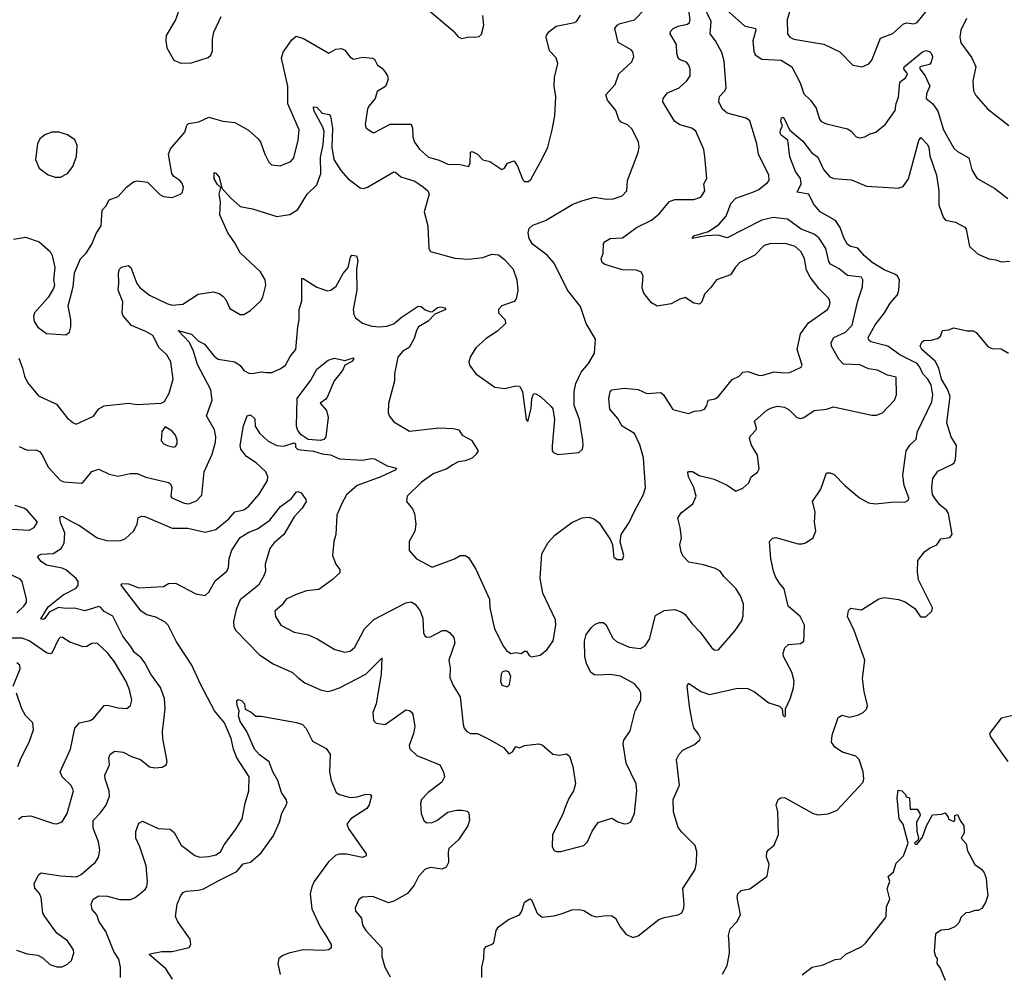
# Model space of a CAD drawing. Extents: x 2133489 to 2292442, y 756223 to 916462.
# Tile 264 of 463: x 2205291 to 2210934, y 876269 to 881736. Entities that reach past the tile are written whole.
import ezdxf

# ---------------------------------------------------------------- set-up
doc = ezdxf.new("R2010")
doc.units = 0

msp = doc.modelspace()

# ---------------------------------------------------------------- linework, layer by layer
at = {"layer": '0CON20XD'}
for points in [[(2205288.8, 879288.8), (2205335, 879269.2), (2205385, 879270), (2205405, 879260), (2205420.7, 879240.7), (2205455, 879170), (2205525, 879093.8), (2205545, 879087.1), (2205645, 879078.8), (2205656, 879085), (2205704.7, 879145.3), (2205745, 879160), (2205805, 879130.5), (2205855, 879119.1), (2205925, 879134.6), (2205965, 879134.6), (2206015, 879113.6), (2206143.7, 879083.7), (2206155.7, 879075), (2206163.1, 879055), (2206158, 879005), (2206163.8, 878995), (2206234.5, 878964.5), (2206261.2, 878961.2), (2206305, 878977.5), (2206335, 879010), (2206349.4, 879145), (2206394.4, 879245), (2206413.6, 879315), (2206415.4, 879345.4), (2206408.2, 879385), (2206361.1, 879465), (2206394.5, 879555), (2206387.1, 879615), (2206310, 879760), (2206286.7, 879836.7), (2206264.7, 879885), (2206200, 879955), (2206275, 879933.4), (2206315, 879895.3), (2206350, 879875), (2206406.6, 879806.6), (2206429.1, 879789.1), (2206525, 879775.6), (2206554, 879754), (2206576.7, 879725), (2206605, 879709.6), (2206625, 879707.1), (2206675, 879717.1), (2206705.7, 879714.3), (2206736.4, 879713.6), (2206785, 879734.3), (2206813.8, 879755), (2206842, 879805), (2206874.4, 879845.6), (2206884.6, 879975), (2206893.9, 880015), (2206893.8, 880075), (2206907.3, 880125), (2206908.3, 880251.7), (2206915, 880253.3), (2206995, 880203.1), (2207055, 880181.2), (2207075, 880186), (2207105, 880208), (2207145, 880280.8), (2207173.8, 880315), (2207186.2, 880375), (2207195, 880386.2), (2207221.7, 880381.7), (2207230, 880355), (2207220.8, 880305), (2207223.3, 880185), (2207202.5, 880075), (2207205.5, 880045.5), (2207216.6, 880026.6), (2207255.4, 879995.4), (2207309.1, 879979.1), (2207355, 879974.6), (2207395, 879978.5), (2207435, 879992.5), (2207478.3, 880028.3), (2207575, 880094.6), (2207591.8, 880091.8), (2207615, 880072.9), (2207645, 880060.6), (2207657.7, 880062.3), (2207685, 880085.6), (2207705, 880090.8), (2207727.5, 880085), (2207732.5, 880075), (2207671.2, 880048.8), (2207632.4, 880007.6), (2207577.1, 879975), (2207564.4, 879955), (2207551.7, 879908.3), (2207523.5, 879856.5), (2207485.6, 879834.4), (2207457.9, 879802.1), (2207438.6, 879705), (2207440, 879665), (2207404.3, 879535), (2207402.9, 879485), (2207408, 879465), (2207435, 879430), (2207525, 879378), (2207695, 879395.6), (2207775, 879392.9), (2207807.5, 879385), (2207826.7, 879355), (2207880, 879325), (2207918.8, 879265), (2207908, 879245), (2207885, 879222.5), (2207845, 879206.9), (2207805, 879200.6), (2207772.9, 879185), (2207735, 879159.2), (2207665, 879134.4), (2207594.6, 879085.4), (2207512, 879005), (2207507.5, 878975), (2207542.1, 878932.1), (2207554.3, 878905), (2207562.2, 878845), (2207556.4, 878803.6), (2207524.2, 878745), (2207523.1, 878693.1), (2207565, 878646), (2207655, 878596.7), (2207783.3, 878645), (2207815.9, 878664.1), (2207844.2, 878664.2), (2207862.9, 878652.9), (2207905, 878586.7), (2207983.8, 878415), (2207986, 878365), (2208011.4, 878245), (2208063, 878143), (2208080.5, 878120.5), (2208105, 878102.5), (2208135, 878108.8), (2208165, 878103.3), (2208185, 878116.2), (2208195, 878116.2), (2208211.7, 878091.7), (2208225, 878083.8), (2208275, 878092.9), (2208314, 878125), (2208349.2, 878175), (2208364.4, 878265), (2208361.5, 878295), (2208289.2, 878449.2), (2208273.3, 878535), (2208284.5, 878675), (2208320.2, 878739.8), (2208358.8, 878781.2), (2208455, 878853.9), (2208515, 878880.8), (2208555, 878884.5), (2208585, 878873.3), (2208611.9, 878851.9), (2208677.5, 878755), (2208689.2, 878725), (2208696.7, 878655), (2208715, 878642), (2208745, 878642.5), (2208753.3, 878665), (2208732.3, 878742.3), (2208738.8, 878785), (2208785, 878853.8), (2208817.3, 878922.7), (2208865.4, 879014.6), (2208876.9, 879055), (2208865.5, 879225), (2208845, 879298.8), (2208815, 879364.2), (2208744.2, 879405), (2208719.5, 879449.5), (2208673.7, 879503.7), (2208666.9, 879565), (2208675, 879602.5), (2208683.8, 879615), (2208755, 879624.5), (2208835, 879615.6), (2208885, 879592.7), (2208965, 879598.6), (2208981.4, 879585), (2209035, 879501.9), (2209125, 879478), (2209157.7, 879492.3), (2209195, 879495.8), (2209215, 879504.2), (2209230, 879525), (2209236.7, 879555), (2209275, 879562.5), (2209295, 879574), (2209375, 879674.3), (2209415, 879693.1), (2209436.2, 879715), (2209465, 879718.9), (2209525, 879697.8), (2209545, 879696.9), (2209615, 879718.1), (2209668.3, 879711.7), (2209705, 879714.2), (2209770, 879745), (2209776.2, 879755), (2209747.5, 879845), (2209765.5, 879935), (2209811.1, 879998.9), (2209920.6, 880075), (2209932.9, 880095), (2209935.6, 880115), (2209928.3, 880138.3), (2209873.6, 880193.6), (2209820.9, 880260.9), (2209801, 880301), (2209788.9, 880365), (2209770.4, 880405), (2209735, 880436), (2209685, 880452), (2209595, 880453.2), (2209557.6, 880442.4), (2209505, 880386.9), (2209418.8, 880345), (2209392.8, 880317.2), (2209365, 880272.9), (2209284, 880245), (2209250.5, 880199.5), (2209216.5, 880163.5), (2209201.3, 880118.7), (2209187.5, 880105), (2209155, 880111.1), (2209105, 880142.9), (2209075, 880134.2), (2209025, 880106.2), (2208945, 880093.3), (2208912.3, 880112.3), (2208868.3, 880168.3), (2208858.3, 880198.3), (2208863.8, 880265), (2208855, 880288.8), (2208825, 880300.6), (2208745, 880301.1), (2208645, 880332.9), (2208629.2, 880345), (2208623.6, 880365), (2208635.6, 880395), (2208637.5, 880452.5), (2208646.7, 880465), (2208675, 880480.8), (2208745, 880485.7), (2208826, 880545), (2208912.5, 880587.5), (2208956.2, 880623.8), (2209015, 880692.9), (2209045, 880704.4), (2209155, 880705.6), (2209195, 880718), (2209217.5, 880755), (2209212.5, 880795), (2209229.2, 880825), (2209218, 880952), (2209212.3, 880992.3), (2209166.8, 881096.8), (2209142.5, 881115), (2209075, 881133.3), (2209044.7, 881154.7), (2208976.5, 881265), (2208978.6, 881285), (2209003.4, 881316.6), (2209070, 881345), (2209115, 881386), (2209134.3, 881415), (2209133.2, 881453.2), (2209125.7, 881475), (2209111.7, 881491.7), (2209075.6, 881505.6), (2209065.6, 881515.6), (2209056.9, 881545), (2209054.6, 881594.6), (2209018.6, 881655), (2209021.4, 881668.6), (2209036.9, 881685), (2209065, 881699.6), (2209118.9, 881711.1), (2209129.4, 881720.6), (2209133.3, 881735), (2209116.1, 881855)], [(2205705, 876890), (2205725, 876907.5), (2205742.9, 876935), (2205750.6, 876975), (2205742.6, 877022.6), (2205712.4, 877102.4), (2205713.3, 877145), (2205753.4, 877186.6), (2205786.7, 877233.3), (2205805.4, 877284.6), (2205804.5, 877315), (2205781.1, 877385), (2205780, 877405), (2205805.6, 877465), (2205802.9, 877505), (2205809.2, 877525), (2205836.8, 877543.2), (2205885, 877538.1), (2205932.1, 877512.1), (2205983.8, 877495), (2206035, 877454), (2206065, 877446.7), (2206108.3, 877451.7), (2206130, 877465), (2206136.4, 877483.6), (2206111.4, 877615), (2206110.6, 877655), (2206125.5, 877785.5), (2206121.1, 877845), (2206098.2, 877908.2), (2206042.5, 877985), (2206008.9, 878048.9), (2205987.3, 878077.3), (2205949.2, 878109.3), (2205926.2, 878145), (2205881.8, 878201.8), (2205825, 878315.8), (2205775, 878343.3), (2205756.8, 878366.8), (2205745, 878372.1), (2205665, 878347.1), (2205605, 878363.2), (2205555, 878360.2), (2205512.9, 878367.1), (2205461.1, 878338.9), (2205435, 878303.6), (2205425, 878297.8), (2205412.1, 878302.1), (2205455, 878370.4), (2205540.1, 878439.9), (2205615, 878478.1), (2205626.9, 878495), (2205626.1, 878515), (2205615, 878533.5), (2205555, 878581.8), (2205535, 878591.5), (2205445, 878608.5), (2205415, 878630), (2205395.6, 878655), (2205399.2, 878665), (2205415, 878671.5), (2205483.7, 878676.3), (2205529.2, 878705), (2205545.6, 878735), (2205550.9, 878795), (2205525, 878854), (2205521.4, 878885), (2205535, 878889.4), (2205585, 878861.1), (2205635, 878836.2), (2205735, 878765.6), (2205788.8, 878751.2), (2205865, 878749.4), (2205895, 878760), (2205945, 878806), (2205964.5, 878845.5), (2205970.3, 878879.7), (2205989.4, 878890.6), (2206008.3, 878888.3), (2206165, 878820.8), (2206255, 878820.4), (2206355, 878798.9), (2206415, 878813.1), (2206490.5, 878875), (2206524.7, 878915.3), (2206575, 878926.5), (2206602.9, 878945), (2206663, 879017), (2206711.9, 879095), (2206713.1, 879115), (2206701.4, 879145), (2206645.7, 879195), (2206591.7, 879231.7), (2206559.5, 879275), (2206554.5, 879295.5), (2206573.1, 879406.9), (2206595, 879465.8), (2206615, 879471.3), (2206638.8, 879448.8), (2206640.2, 879405), (2206665, 879366.2), (2206715, 879320), (2206765, 879294.4), (2206805, 879292.2), (2206865, 879311.2), (2206871.2, 879305), (2206872, 879285), (2206885, 879271.8), (2206975, 879262), (2207025, 879246.8), (2207072.2, 879242.2), (2207125, 879218.5), (2207255, 879211.9), (2207305, 879221.2), (2207325, 879219.1), (2207397.6, 879177.6), (2207448, 879165), (2207447.5, 879155), (2207360.8, 879115), (2207225, 879066.2), (2207165, 879013.1), (2207136.9, 878963.1), (2207109.5, 878895), (2207102.5, 878785), (2207092, 878745), (2207083.8, 878665), (2207103.8, 878615), (2207126.2, 878585), (2207126.7, 878565), (2207082.5, 878525), (2207005, 878470), (2206935, 878461.1), (2206875, 878441.8), (2206819.2, 878415), (2206795, 878382.5), (2206754, 878345), (2206757.5, 878315), (2206788.8, 878265), (2206865, 878225.8), (2206945, 878209.4), (2206997, 878187), (2207096.7, 878125), (2207155, 878111.1), (2207185, 878116.9), (2207211.5, 878138.5), (2207266.7, 878245), (2207321.7, 878298.3), (2207505, 878392.7), (2207535, 878398.2), (2207558.6, 878385), (2207586.5, 878346.5), (2207600.9, 878305), (2207605, 878220), (2207615, 878202), (2207625, 878196), (2207645, 878197.5), (2207715, 878234), (2207735, 878233.8), (2207755, 878223.8), (2207779.2, 878195), (2207785.6, 878164.4), (2207750, 878065), (2207758.9, 878018.9), (2207756.7, 877965), (2207775, 877918.8), (2207815.6, 877855), (2207832, 877695), (2207838, 877675), (2207853.8, 877655), (2207875, 877644.3), (2207915, 877644.4), (2207987.6, 877607.6), (2208063, 877563), (2208095, 877526.7), (2208115, 877538.8), (2208135, 877570), (2208155, 877562.5), (2208183.9, 877576.1), (2208265, 877584), (2208285, 877578.8), (2208346.1, 877526.1), (2208385, 877520), (2208425, 877526.7), (2208442.5, 877515), (2208460.8, 877455), (2208477.1, 877355), (2208465.7, 877315), (2208437.6, 877272.4), (2208418.6, 877225), (2208402.7, 877177.3), (2208343.8, 877065), (2208342.5, 876995), (2208353.6, 876973.6), (2208367, 876967), (2208393, 876967), (2208525, 877002.5), (2208545, 877022.5), (2208571.2, 877085), (2208606.4, 877133.6), (2208685, 877158.8), (2208718.3, 877138.3), (2208755, 877126.7), (2208775, 877127.5), (2208793, 877137), (2208814.1, 877185.9), (2208828, 877315), (2208823.8, 877355), (2208766.7, 877475), (2208750, 877585), (2208754.4, 877605.6), (2208790.3, 877659.7), (2208819.4, 877775), (2208850, 877835), (2208850.8, 877875), (2208844.2, 877895), (2208815, 877928.1), (2208735, 877973.3), (2208675, 877982.2), (2208600.9, 877979.1), (2208585, 877980), (2208565, 877994.2), (2208539.5, 878045), (2208530.4, 878085), (2208527.4, 878172.6), (2208537.8, 878212.2), (2208567.7, 878252.3), (2208589.5, 878270.5), (2208615, 878281.2), (2208635, 878280), (2208649.5, 878269.5), (2208691.4, 878191.4), (2208712.2, 878172.2), (2208785, 878138.9), (2208848.3, 878131.7), (2208875, 878145.8), (2208901.4, 878185), (2208935, 878321.2), (2208985, 878349.4), (2209045, 878354.2), (2209085, 878340), (2209105, 878326), (2209142.5, 878275), (2209190.8, 878225), (2209255, 878136.7), (2209275, 878121.2), (2209295.8, 878124.2), (2209391.2, 878235), (2209429.7, 878290.3), (2209438.3, 878318.3), (2209439.2, 878385), (2209422.4, 878432.4), (2209395.5, 878475.5), (2209327.1, 878545), (2209305.8, 878575), (2209279.6, 878589.6), (2209210.6, 878610.6), (2209126.6, 878626.6), (2209091.8, 878661.8), (2209081.4, 878685), (2209074, 878725), (2209083.3, 878765), (2209077.1, 878825), (2209062.3, 878877.7), (2209081.3, 878908.7), (2209148.8, 878961.2), (2209167.3, 879005), (2209154.6, 879055), (2209123.2, 879115), (2209120, 879140), (2209125, 879146.9), (2209146.9, 879146.9), (2209185, 879123.3), (2209272, 879102), (2209345, 879066.9), (2209395, 879034.2), (2209435, 879050.8), (2209469.3, 879080.7), (2209482.5, 879115), (2209518.7, 879141.3), (2209528.3, 879161.7), (2209518.9, 879238.9), (2209485, 879296.2), (2209473.5, 879335), (2209479.1, 879350.9), (2209511.4, 879385), (2209514.3, 879395), (2209502.5, 879435), (2209572.3, 879497.7), (2209599.2, 879510.8), (2209635, 879521.1), (2209675, 879514.4), (2209700.2, 879500.2), (2209745, 879455.8), (2209765, 879450.6), (2209785, 879455.6), (2209845, 879496.2), (2209915, 879502.5), (2209955, 879516.9), (2210175, 879468.6), (2210201.7, 879468.3), (2210235, 879482), (2210303.8, 879555), (2210316.2, 879585), (2210315, 879687.5), (2210265, 879697.8), (2210206.7, 879726.7), (2210155, 879734.5), (2210106.7, 879756.7), (2210011.8, 879761.8), (2209985, 879790), (2209943.8, 879865), (2209941.8, 879885), (2209956.4, 879913.6), (2210023.3, 879945), (2210062.3, 879985), (2210093.8, 880125), (2210120.9, 880205), (2210122.9, 880245), (2210115, 880260.8), (2210035, 880269.1), (2209987.6, 880307.6), (2209937.7, 880335), (2209929.2, 880349.3), (2209911.1, 880425), (2209873, 880483), (2209845, 880506.2), (2209769.4, 880535), (2209691.9, 880591.9), (2209608.5, 880601.5), (2209545, 880586.1), (2209345.8, 880485.8), (2209295, 880501.4), (2209225, 880497.5), (2209145, 880481.2), (2209155, 880497.1), (2209238.5, 880521.5), (2209298.7, 880561.3), (2209339.5, 880610.5), (2209367.4, 880682.6), (2209395, 880712.2), (2209493.3, 880746.8), (2209526.8, 880763.2), (2209577.7, 880802.3), (2209585.5, 880815), (2209585.3, 880845.3), (2209525.7, 880965), (2209515.5, 881025), (2209475, 881156), (2209455, 881170.9), (2209345, 881199.4), (2209317.1, 881225), (2209297.5, 881265), (2209300.8, 881295), (2209332.4, 881327.6), (2209340, 881345), (2209328.3, 881498.3), (2209315, 881548.8), (2209279.4, 881615), (2209248.8, 881655), (2209254.7, 881725), (2209205.8, 881825)], [(2206213.3, 881815), (2206183.8, 881735), (2206131.2, 881645), (2206128, 881615), (2206134.3, 881574.3), (2206174.3, 881504.3), (2206215, 881486.7), (2206275, 881488.8), (2206371.2, 881518.8), (2206387.3, 881532.7), (2206396.2, 881555), (2206395.7, 881625), (2206403.1, 881665), (2206445.5, 881754.5)], [(2205255, 880478.6), (2205325, 880489.4), (2205403.4, 880463.4), (2205466.5, 880406.5), (2205477.1, 880385), (2205492.5, 880315), (2205484.4, 880245), (2205490.8, 880215), (2205486, 880195), (2205455, 880143.3), (2205376.7, 880055), (2205370, 880035), (2205374, 880005), (2205395, 879973.8), (2205445, 879936.2), (2205555, 879930), (2205576.1, 879943.9), (2205583.8, 879975), (2205583.8, 880015), (2205570, 880095), (2205597.5, 880205), (2205606.2, 880285), (2205639.2, 880365), (2205671.8, 880398.2), (2205705, 880448.8), (2205730.2, 880509.8), (2205757.5, 880555), (2205763.3, 880645), (2205785, 880666.2), (2205805, 880704), (2205855, 880723.3), (2205902.5, 880775), (2205943.9, 880806.1), (2205965, 880812), (2206023.9, 880803.9), (2206094.3, 880734.3), (2206115, 880722), (2206165, 880716.7), (2206213.6, 880736.4), (2206225, 880747.5), (2206230, 880775), (2206220.7, 880800.7), (2206210, 880815), (2206175, 880836.7), (2206164.2, 880854.2), (2206144.4, 880965), (2206155, 880995.8), (2206238, 881092), (2206249.4, 881130.6), (2206259.4, 881140.6), (2206318.9, 881151.1), (2206375, 881176.9), (2206455, 881154), (2206525, 881147.5), (2206602.6, 881102.6), (2206655.7, 881055), (2206671.4, 881035), (2206695.7, 880965.7), (2206719.4, 880919.4), (2206735, 880904.2), (2206785, 880898), (2206845, 880922.5), (2206862.5, 880945), (2206887.8, 881045), (2206893.6, 881105), (2206827.3, 881252.7), (2206827.5, 881355), (2206792.3, 881515), (2206800.9, 881549.1), (2206850, 881620), (2206875, 881641.2), (2206918.1, 881628.1), (2207063.6, 881543.6), (2207103.4, 881566.6), (2207135, 881570.8), (2207155, 881562), (2207182.4, 881522.4), (2207205, 881509.2), (2207255, 881520.5), (2207314, 881516), (2207325, 881508.8), (2207342.5, 881475), (2207367.8, 881457.8), (2207385.3, 881435.3), (2207398.5, 881415), (2207402.9, 881392.9), (2207387, 881353), (2207340.8, 881325), (2207329.2, 881285), (2207295, 881241.2), (2207284.3, 881225), (2207270.8, 881135), (2207276.2, 881115), (2207315, 881088.8), (2207325, 881088.8), (2207415, 881137.5), (2207535, 881138), (2207542.9, 881115), (2207544.5, 881064.5), (2207554.4, 881034.4), (2207582.8, 880992.8), (2207635, 880947.8), (2207695, 880930.4), (2207745, 880907.9), (2207815, 880905.6), (2207865, 880893.8), (2207873.1, 880915), (2207874.4, 880975.6), (2207885, 880981.2), (2207915, 880964.3), (2207945, 880932), (2207985, 880922.5), (2208055, 880877.5), (2208069.2, 880885), (2208085.9, 880914.1), (2208125, 880926.7), (2208145, 880896), (2208175, 880818), (2208185, 880809.2), (2208205, 880808.8), (2208220.5, 880819.5), (2208287.4, 880942.6), (2208317.5, 881005), (2208342.5, 881105), (2208358.6, 881185), (2208364.2, 881295), (2208354.4, 881355), (2208355.7, 881405), (2208376.2, 881485), (2208365, 881516.7), (2208328.3, 881558.3), (2208308.8, 881635), (2208311.2, 881645), (2208324.5, 881665.5), (2208365, 881699.2), (2208470.6, 881719.4), (2208485, 881727.1), (2208505, 881761.2)], [(2206441.7, 880691.8), (2206435.3, 880735), (2206444, 880774), (2206425, 880791.5), (2206405, 880824.3), (2206405, 880860), (2206415, 880856.9), (2206435, 880832.9), (2206450, 880770), (2206499.6, 880715), (2206555, 880665.8), (2206625, 880651.9), (2206765, 880606.9), (2206840.3, 880619.7), (2206885, 880647.5), (2206938, 880735), (2206995, 880790), (2207016.2, 880855), (2207014.4, 880945.6), (2207029.7, 881020.3), (2207035.3, 881095.3), (2207029.3, 881119.3), (2206976.7, 881215), (2206975, 881236.7), (2206995, 881234.2), (2207025, 881200), (2207065, 881192.9), (2207073, 881183), (2207083.9, 881115), (2207079.6, 881005), (2207092, 880935), (2207131.3, 880871.3), (2207173.6, 880823.6), (2207241.7, 880771.7), (2207261.8, 880768.2), (2207284.5, 880775.5), (2207435, 880864.2), (2207445, 880862.5), (2207475, 880835.7), (2207555, 880810.6), (2207605, 880775.6), (2207630.6, 880755), (2207637.8, 880735), (2207609.2, 880635), (2207630.8, 880555), (2207636.7, 880425), (2207645, 880407.5), (2207785, 880368.5), (2207862.5, 880362.5), (2207945, 880372.1), (2207997.6, 880392.4), (2208035, 880387.8), (2208070.5, 880360.5), (2208120, 880305), (2208139.8, 880245), (2208145.8, 880184.2), (2208135.6, 880135), (2208125, 880121.2), (2208055, 880096), (2208036.2, 880075), (2208036, 880055), (2208074, 880015), (2208076, 879995), (2208029.1, 879950.9), (2207965, 879907.5), (2207905.5, 879854.5), (2207874.2, 879805), (2207866, 879775), (2207868.8, 879755), (2207905, 879706.2), (2208015, 879629.2), (2208071.7, 879621.7), (2208135, 879638), (2208155.9, 879635.9), (2208172.2, 879605), (2208193.1, 879445), (2208203, 879433), (2208223, 879507), (2208225.8, 879565), (2208235, 879590), (2208245, 879593.3), (2208276.1, 879576.1), (2208337.7, 879517.7), (2208346.7, 879505), (2208356.2, 879445), (2208343.6, 879293.6), (2208343.3, 879265), (2208350, 879255), (2208375, 879243.8), (2208495.9, 879254.1), (2208516.2, 879275), (2208521.2, 879295), (2208518, 879325), (2208498.6, 879445), (2208469.2, 879525), (2208468.9, 879605), (2208478.9, 879651.1), (2208509.5, 879715), (2208551.4, 879765), (2208586.2, 879823.8), (2208591.4, 879905), (2208537.1, 879995), (2208505, 880092.5), (2208430, 880185), (2208355, 880340), (2208315, 880386), (2208229.7, 880449.7), (2208211, 880481), (2208204.8, 880515), (2208211.3, 880538.7), (2208231.6, 880558.4), (2208305, 880584.5), (2208461.7, 880678.3), (2208512.9, 880697.1), (2208585, 880717.7), (2208655, 880706.7), (2208695, 880708.1), (2208744.4, 880725.6), (2208770, 880755), (2208774.3, 880815), (2208835.8, 880975), (2208840.8, 881005), (2208837.1, 881035), (2208800.3, 881110.3), (2208775, 881132.5), (2208738.3, 881148.3), (2208725, 881164), (2208708.6, 881215), (2208659.6, 881275), (2208650, 881305), (2208704.3, 881365), (2208724.4, 881425.6), (2208800, 881495), (2208811.2, 881525), (2208805, 881552.5), (2208795, 881563.8), (2208721.2, 881605), (2208701.2, 881685), (2208716.2, 881705), (2208733.3, 881715), (2208815, 881734.3), (2208873.1, 881796.9)], [(2207616.1, 881806.1), (2207775, 881672.5), (2207805, 881637.5), (2207825, 881627.5), (2207865, 881637.5), (2207895, 881636.7), (2207925, 881640), (2207937.7, 881652.3), (2207950.4, 881705), (2207945, 881760)], [(2209339.6, 881795), (2209445, 881700), (2209507.8, 881685), (2209510, 881675), (2209493.2, 881615), (2209498.8, 881555), (2209506.7, 881535), (2209545, 881509.5), (2209655, 881504.6), (2209716.6, 881466.6), (2209763.8, 881373.8), (2209785, 881310), (2209823.7, 881273.7), (2209855, 881228.6), (2209874.5, 881165), (2209885, 881151.4), (2209915, 881138.5), (2210035, 881110.8), (2210056.6, 881096.6), (2210085, 881063.8), (2210105, 881059.2), (2210133.9, 881063.9), (2210165, 881082.5), (2210197.9, 881092.1), (2210253.2, 881136.8), (2210307.5, 881215), (2210313.5, 881255), (2210327.5, 881292.5), (2210335, 881377.5), (2210370, 881405), (2210380, 881425), (2210358, 881455), (2210360.8, 881465), (2210465, 881551.4), (2210485, 881560), (2210505, 881554), (2210515.6, 881545), (2210521.9, 881525), (2210515, 881493.3), (2210505, 881480), (2210450, 881465), (2210450, 881455), (2210480, 881415), (2210507.5, 881355), (2210488.6, 881311.4), (2210485.7, 881285), (2210523.4, 881253.4), (2210552.5, 881212.5), (2210585.8, 881105), (2210645, 880998.8), (2210665, 880980), (2210731.2, 880945), (2210747.5, 880875), (2210777, 880827), (2210878.8, 880768.8), (2210955, 880710)], [(2209709.3, 881799.3), (2209690, 881735), (2209691.9, 881655), (2209704, 881635), (2209727.5, 881625), (2209900, 881595), (2209991.7, 881551.7), (2210065.8, 881475.8), (2210120, 881465), (2210157.3, 881482.7), (2210175, 881503.3), (2210225, 881629.4), (2210295, 881656.9), (2210356.9, 881713.1), (2210375, 881717.9), (2210415, 881713.1), (2210435, 881720), (2210485, 881780.8)], [(2210717.8, 881742.2), (2210685.6, 881675), (2210678.6, 881635), (2210685, 881603.3), (2210747, 881517), (2210771.4, 881465), (2210754.4, 881385), (2210757.7, 881327.7), (2210770.7, 881300.7), (2210836.7, 881225), (2210960.3, 881130.3)], [(2207939.2, 876245), (2207940, 876305), (2207951.4, 876355), (2207952.4, 876407.6), (2207965, 876424), (2207995.6, 876434.4), (2208008, 876445), (2208022.5, 876515), (2208035, 876536.2), (2208093, 876577), (2208155.9, 876604.1), (2208168.8, 876625), (2208185, 876678), (2208215, 876696.2), (2208225, 876691.2), (2208257.5, 876615), (2208285, 876590.6), (2208355, 876598.1), (2208405, 876614.2), (2208455, 876633.8), (2208495, 876636), (2208525, 876628.8), (2208570.6, 876600.6), (2208595, 876594), (2208655, 876601.2), (2208685, 876598.8), (2208705.8, 876585.8), (2208732.5, 876535), (2208764.1, 876494.1), (2208805, 876474), (2208835, 876484), (2208955, 876577.5), (2208985, 876590), (2209065, 876603.8), (2209085, 876616.7), (2209096.9, 876643.1), (2209098.6, 876665), (2209091.4, 876755), (2209162, 876865), (2209170, 876905), (2209171.4, 876965), (2209161.7, 877001.7), (2209085, 877078), (2209065, 877106.2), (2209037.8, 877195), (2209036.9, 877265), (2209072.7, 877347.3), (2209056, 877495), (2209071.2, 877525), (2209092.1, 877547.9), (2209158.3, 877581.7), (2209186.7, 877605), (2209193, 877617), (2209180.6, 877640.6), (2209155, 877677.5), (2209144.5, 877714.5), (2209128.9, 877798.9), (2209117.1, 877915), (2209125, 877932), (2209195, 877884.4), (2209245, 877868.1), (2209405, 877903.3), (2209465, 877902.9), (2209503.2, 877883.2), (2209585, 877820), (2209645, 877800), (2209660, 877785), (2209665, 877750), (2209675, 877740), (2209680, 877745), (2209680, 877785), (2209707.3, 877842.7), (2209725.6, 877905), (2209729.4, 877945), (2209716.6, 877996.6), (2209668.8, 878085), (2209666.7, 878105), (2209676.7, 878135), (2209697.5, 878155), (2209765, 878160), (2209785, 878172.5), (2209788.1, 878265), (2209764.2, 878315), (2209695.6, 878375), (2209673.2, 878473.2), (2209645, 878506.2), (2209622.1, 878542.1), (2209611.4, 878575), (2209596.3, 878646.3), (2209587.5, 878745), (2209605, 878764.3), (2209625, 878768.6), (2209752.1, 878732.1), (2209775, 878731.4), (2209795, 878737.1), (2209838, 878765), (2209854, 878805), (2209846, 878855), (2209850, 878915), (2209834, 878975), (2209882, 879045), (2209915, 879137.5), (2209935, 879138.8), (2209958.8, 879128.8), (2210020, 879065), (2210104.5, 878994.5), (2210155, 878965.7), (2210195, 878960), (2210285, 878971.1), (2210368.6, 878971.4), (2210385, 878982.5), (2210386, 878995), (2210360.6, 879065), (2210352.9, 879125), (2210372.2, 879265), (2210392.4, 879297.6), (2210428.3, 879331.7), (2210435.7, 879375), (2210518, 879545), (2210524.1, 879585), (2210515, 879642.5), (2210495.4, 879675), (2210466.8, 879705), (2210450.6, 879745), (2210435, 879765.3), (2210335, 879814.3), (2210265.6, 879864.4), (2210169, 879889), (2210158.1, 879898.1), (2210153.4, 879913.4), (2210194.1, 879985.9), (2210246.7, 880055), (2210279.1, 880110.9), (2210320.9, 880159.1), (2210329.3, 880185), (2210332.5, 880245), (2210322.7, 880265), (2210310, 880275), (2210245, 880301.9), (2210176.6, 880345), (2210132.3, 880382.3), (2210095, 880427.1), (2210055, 880436.2), (2210035, 880447.3), (2210014.1, 880485), (2209993.3, 880545), (2209967.3, 880585), (2209878.1, 880635), (2209840.2, 880680.2), (2209812.9, 880735), (2209747.5, 880747.5), (2209768.9, 880795), (2209765.7, 880825), (2209738.2, 880865), (2209705, 880950), (2209694.2, 881045), (2209655, 881073.9), (2209649.4, 881085), (2209651.1, 881105), (2209663.1, 881125), (2209653.6, 881155), (2209656.1, 881173.9), (2209665, 881178), (2209675, 881166.2), (2209702, 881105), (2209779.8, 881039.8), (2209829.2, 880975), (2209865, 880947.8), (2209897.7, 880877.7), (2209934.7, 880834.7), (2209956.2, 880826.2), (2210058.3, 880818.3), (2210145, 880781.4), (2210301.7, 880771.7), (2210325, 880770.8), (2210355, 880780), (2210385.4, 880824.6), (2210445, 881042.5), (2210455, 881060), (2210492.6, 881022.6), (2210501.2, 881005), (2210506.7, 880955), (2210544.6, 880844.6), (2210558.5, 880755), (2210558.1, 880675), (2210583, 880603), (2210597.3, 880587.3), (2210655, 880574.4), (2210707.3, 880547.3), (2210715.6, 880535), (2210735, 880436.7), (2210785, 880391.4), (2210845, 880364.3), (2210885, 880360), (2210917, 880347), (2210965, 880352.5)], [(2205525, 880834), (2205565, 880854.2), (2205595.6, 880895), (2205617.6, 880952.4), (2205621.4, 881015), (2205606.7, 881046.7), (2205565, 881075.8), (2205515, 881091.2), (2205475, 881091.2), (2205435, 881076.7), (2205407.7, 881052.3), (2205393.9, 881023.9), (2205382, 880935), (2205403.8, 880885), (2205455, 880846.2), (2205495, 880834), (2205525, 880834)], [(2205286, 879796), (2205308.3, 879738.3), (2205318.3, 879691.7), (2205336, 879656), (2205399.1, 879579.1), (2205501.7, 879531.7), (2205563.4, 879453.4), (2205595, 879426), (2205615, 879417.5), (2205715, 879464), (2205745.7, 879505), (2205775, 879522.5), (2205915, 879538.2), (2205965, 879530.6), (2206102.7, 879537.3), (2206122.1, 879547.9), (2206148.6, 879595), (2206171.1, 879675), (2206156.7, 879775), (2206134.5, 879814.5), (2206090.8, 879855), (2206054, 879925), (2206015, 879948.1), (2205932, 879982), (2205885, 880038), (2205878.9, 880055), (2205881.9, 880118.1), (2205855.4, 880185), (2205859.1, 880225), (2205858.2, 880285), (2205863.8, 880305), (2205875, 880316.5), (2205912.3, 880327.7), (2205927.9, 880315), (2205963, 880223), (2205980.1, 880200.1), (2206035, 880156.2), (2206135, 880108.5), (2206165, 880100), (2206225.6, 880104.4), (2206315, 880161.9), (2206400, 880175), (2206435, 880165.6), (2206455, 880152), (2206472.1, 880132.1), (2206495, 880081.2), (2206555, 880046.2), (2206575, 880046.2), (2206615, 880069.2), (2206672.9, 880125), (2206685.6, 880145), (2206701.9, 880215), (2206698.9, 880245), (2206671.4, 880291.4), (2206555, 880398.6), (2206525, 880457.5), (2206483.3, 880515), (2206437.8, 880617.8), (2206441.7, 880691.8)], [(2210437.1, 878572.9), (2210437.5, 878635), (2210476.7, 878685), (2210505, 878706.2), (2210547.5, 878725), (2210569.3, 878760.7), (2210622, 878768), (2210636, 878785), (2210614.6, 878905), (2210603.5, 878925), (2210565, 878954.6), (2210532.9, 878995), (2210523.2, 879015), (2210518.7, 879055), (2210524, 879106), (2210552.9, 879147.1), (2210634.1, 879185.9), (2210645.6, 879195), (2210654.6, 879215), (2210659.4, 879295), (2210629.6, 879345), (2210604.2, 879425), (2210624.1, 879575), (2210607.5, 879617.5), (2210574, 879675), (2210558, 879738), (2210538.6, 879778.6), (2210462, 879845), (2210452, 879865), (2210461.7, 879888.3), (2210473, 879897), (2210515, 879898.8), (2210551.7, 879908.3), (2210568.3, 879921.7), (2210580, 879955), (2210615, 879957.5), (2210645, 879970), (2210721.7, 879951.7), (2210755, 879952), (2210772.7, 879942.7), (2210840.6, 879860.6), (2210865, 879852), (2210915, 879850), (2210957.5, 879825)], [(2207015, 879323.3), (2206945, 879330), (2206905, 879356.2), (2206885, 879381.2), (2206877.8, 879405), (2206881.5, 879565), (2206959.7, 879670.3), (2206995, 879732.9), (2207058.8, 879785), (2207095, 879796.2), (2207155, 879782.5), (2207205, 879798), (2207205, 879787.5), (2207195, 879776.2), (2207153.8, 879756.2), (2207141.4, 879725), (2207094.4, 879665.6), (2207055, 879576.2), (2207045, 879561.2), (2207012.5, 879537.5), (2207050, 879495), (2207060, 879455), (2207046, 879345), (2207035, 879330), (2207015, 879323.3)], [(2206174, 879286), (2206185, 879290), (2206194.2, 879305), (2206194.4, 879325), (2206184.3, 879355), (2206165, 879377.5), (2206125, 879402.5), (2206106.7, 879375), (2206102.3, 879322.3), (2206116.7, 879305), (2206135.7, 879295.7), (2206174, 879286)], [(2205868.2, 876245), (2205869.5, 876305), (2205859.8, 876349.8), (2205830.5, 876395), (2205785, 876510), (2205746.2, 876565), (2205734.1, 876604.1), (2205707.5, 876635), (2205700.6, 876665), (2205712, 876695), (2205745, 876714.3), (2205795, 876712.5), (2205865, 876691.9), (2205926.7, 876693.3), (2205953.3, 876705), (2206010.9, 876749.1), (2206020, 876765), (2206024.4, 876795), (2206016.2, 876885), (2205980, 876995), (2205957.3, 877045), (2205957, 877083), (2205975, 877130), (2205995, 877140.8), (2206085, 877100), (2206153.3, 877095), (2206176.3, 877076.3), (2206217.1, 877005), (2206295.4, 876945.4), (2206324.5, 876934.5), (2206375, 876938.7), (2206415, 876948.2), (2206441.8, 876965), (2206463.7, 877006.3), (2206530.6, 877095), (2206566.7, 877155), (2206582.9, 877245), (2206604.2, 877315), (2206605.6, 877395), (2206535.3, 877505.3), (2206516, 877555), (2206502.4, 877615), (2206465.3, 877705), (2206406.9, 877775), (2206327.9, 877927.9), (2206277.3, 878035), (2206189.2, 878169.2), (2206142.9, 878265), (2206125, 878281.9), (2206071.2, 878311.2), (2206020, 878325), (2205988, 878345), (2205880, 878485), (2205873.8, 878495), (2205876.2, 878503.8), (2205915, 878502.3), (2205975, 878479.2), (2206115, 878486.7), (2206145, 878503.3), (2206185, 878506.7), (2206300, 878445), (2206355, 878435.8), (2206375, 878453.8), (2206411, 878519), (2206477.5, 878575), (2206487.1, 878595), (2206492.1, 878647.9), (2206506.9, 878695), (2206555, 878767.5), (2206605, 878797.5), (2206653.5, 878816.5), (2206725, 878867.1), (2206786.7, 878945), (2206848.5, 878991.5), (2206875, 879027.5), (2206885, 879030.8), (2206905, 879024.2), (2206932, 878985), (2206934, 878975), (2206910.9, 878935), (2206863.5, 878886.5), (2206805.6, 878785), (2206746.9, 878735), (2206724.4, 878705), (2206697.5, 878615), (2206700, 878575), (2206691.3, 878548.7), (2206659.4, 878495), (2206555, 878410), (2206532.7, 878355), (2206517, 878287), (2206518.9, 878255), (2206529.4, 878235), (2206665, 878095.6), (2206744.1, 878044.1), (2206854.7, 877994.7), (2206885, 877965.6), (2206926, 877935), (2207015, 877894.5), (2207055, 877885.6), (2207075, 877888.5), (2207125, 877905.6), (2207275.4, 877984.6), (2207365.9, 878075.9), (2207363.5, 877985), (2207334.4, 877815), (2207315.7, 877765), (2207318.3, 877718.3), (2207335, 877703.3), (2207385, 877696.7), (2207505, 877779.2), (2207525, 877776.9), (2207537.2, 877767.2), (2207544.3, 877755), (2207555.6, 877685), (2207548.5, 877645), (2207523.1, 877575), (2207526.8, 877556.8), (2207567.8, 877517.8), (2207700, 877465), (2207720, 877425), (2207726.7, 877395), (2207710, 877365), (2207695, 877353.8), (2207632, 877305), (2207593.8, 877265), (2207588.8, 877245), (2207592, 877185), (2207606.7, 877145), (2207622.5, 877132.5), (2207655, 877134.3), (2207681.2, 877145), (2207745, 877192.5), (2207795, 877204), (2207825, 877203.8), (2207855, 877198.8), (2207865, 877190), (2207868.8, 877145), (2207859.2, 877115), (2207806.7, 877035), (2207751.1, 876985), (2207746.4, 876963.6), (2207748.9, 876905), (2207735, 876878), (2207712.9, 876867.1), (2207645, 876876.7), (2207615, 876866.9), (2207577.1, 876825), (2207551.4, 876775), (2207513, 876727), (2207435, 876682.5), (2207405, 876674.4), (2207315, 876710.6), (2207255, 876706.2), (2207235, 876693.3), (2207214.3, 876645), (2207215.8, 876625), (2207250, 876585), (2207255.9, 876545.9), (2207275.7, 876515.7), (2207365.8, 876415.8), (2207365.8, 876365), (2207384, 876305), (2207415, 876250)], [(2205245.9, 878815.9), (2205345, 878809.2), (2205375, 878824.4), (2205392.9, 878855), (2205335, 878924.3), (2205315, 878936.2), (2205265, 878951.5)], [(2205274.2, 878335), (2205315.9, 878374.1), (2205329.5, 878395), (2205330, 878415), (2205305.7, 878515), (2205295, 878529.2), (2205209.1, 878569.1)], [(2209318.6, 876265), (2209345.5, 876314.5), (2209358.9, 876385), (2209356.2, 876445), (2209353.8, 876486.2), (2209363.5, 876525), (2209402, 876565), (2209421.2, 876605), (2209402.5, 876705), (2209406, 876725), (2209425.6, 876744.4), (2209476.4, 876753.6), (2209574, 876826), (2209586.2, 876895), (2209572, 876935), (2209573.6, 876963.6), (2209582.4, 876977.6), (2209615, 877003.3), (2209640, 877065), (2209636.4, 877195), (2209625.8, 877235), (2209638.8, 877265), (2209652.5, 877275), (2209675, 877277.5), (2209835, 877188.1), (2209865, 877178.1), (2209925, 877183.1), (2209976, 877205), (2210125.6, 877364.4), (2210129.2, 877385), (2210124.2, 877425), (2210101.4, 877495), (2210083.6, 877513.6), (2210006.7, 877536.7), (2209962.5, 877565), (2209943.1, 877595), (2209947.5, 877635), (2209981.2, 877735), (2210005, 877750), (2210045, 877738.6), (2210095, 877748.6), (2210125.5, 877764.5), (2210145, 877783.3), (2210150, 877805), (2210130.8, 877885), (2210121.2, 877958.8), (2210134.2, 878065), (2210074.4, 878234.4), (2210036.2, 878315), (2210040.5, 878349.5), (2210055, 878363.3), (2210115, 878352.9), (2210215, 878416.2), (2210245, 878423.3), (2210327, 878413), (2210365, 878398), (2210421.2, 878361.2), (2210453.4, 878313.4), (2210485, 878313.1), (2210518, 878345), (2210522, 878365), (2210441.4, 878525), (2210437.1, 878572.9)], [(2205285, 877153.1), (2205305, 877168), (2205355, 877172), (2205485, 877127.8), (2205505, 877125.6), (2205535, 877138.6), (2205563.5, 877185), (2205600.6, 877315), (2205586.9, 877346.9), (2205535.6, 877395), (2205522.9, 877425), (2205582.5, 877555), (2205608.1, 877675), (2205635, 877705.5), (2205695, 877718.5), (2205715, 877730.6), (2205775.6, 877804.4), (2205795, 877806.5), (2205855, 877790.4), (2205905, 877788.1), (2205925.5, 877804.5), (2205933.1, 877835), (2205920, 877895), (2205901.8, 877941.8), (2205835, 878055.6), (2205795, 878106.9), (2205735, 878162.5), (2205705, 878160.6), (2205676.2, 878143.8), (2205655, 878140.9), (2205578.3, 878168.3), (2205536.7, 878195), (2205525, 878195.7), (2205514.3, 878185), (2205476, 878105), (2205465, 878100), (2205445, 878105.7), (2205344.8, 878174.8), (2205305, 878190), (2205105, 878190.9)], [(2205253.8, 877915), (2205294.2, 878015), (2205292.5, 878035), (2205275, 878050)], [(2208085, 877911.2), (2208098.1, 877925), (2208105, 877970), (2208095, 877997.5), (2208075, 878003.3), (2208056.7, 877995), (2208050.8, 877985), (2208046, 877945), (2208055, 877921.2), (2208085, 877911.2)], [(2205281.4, 877455), (2205299.2, 877505), (2205345.8, 877595), (2205370.8, 877665), (2205365.9, 877705.9), (2205325, 877747.5), (2205303.3, 877785), (2205273.8, 877875)], [(2206168, 876235), (2206128.2, 876295), (2206046, 876365), (2206036, 876375), (2206038, 876382), (2206105, 876395.4), (2206165, 876394), (2206263.3, 876416.7), (2206272.9, 876435), (2206267.8, 876465), (2206196.7, 876565), (2206184.4, 876595), (2206194.4, 876665), (2206214, 876715), (2206227.7, 876732.3), (2206245, 876740), (2206315, 876745.5), (2206345, 876753.6), (2206435.9, 876804.1), (2206535, 876852.2), (2206572, 876898), (2206615, 876905.8), (2206675, 876959.2), (2206743.1, 877055), (2206780, 877135), (2206793.2, 877186.8), (2206824, 877245), (2206819.2, 877265), (2206790.8, 877305), (2206770.6, 877375), (2206741.9, 877425), (2206721.4, 877481.4), (2206665, 877522.5), (2206637.3, 877555), (2206592.1, 877655), (2206555, 877712.5), (2206546, 877745), (2206550, 877775), (2206537.5, 877805), (2206536.4, 877833.6), (2206545, 877838.8), (2206565, 877830.8), (2206579.4, 877815), (2206584, 877784), (2206617.3, 877767.3), (2206645, 877743.3), (2206675, 877743.3), (2206877.6, 877707.6), (2206911.2, 877695), (2206932.8, 877672.8), (2206970.3, 877600.3), (2207048, 877558), (2207071.2, 877525), (2207066.9, 877425), (2207077.1, 877375), (2207105.8, 877305.8), (2207125, 877293.8), (2207185, 877277.5), (2207225, 877280.8), (2207275, 877296.2), (2207300, 877295), (2207308, 877285), (2207294.3, 877235), (2207281.4, 877215), (2207188.6, 877155), (2207166.9, 877125), (2207176.7, 877095), (2207277.3, 876955), (2207277.2, 876942.8), (2207255, 876932.9), (2207165, 876952.7), (2207125, 876953.1), (2207103.5, 876946.5), (2207060.9, 876909.1), (2206979.6, 876795), (2206966, 876765), (2206956.8, 876725), (2206965, 876638.8), (2207013.8, 876535), (2207040.5, 876495), (2207075.6, 876435), (2207075.8, 876415), (2207063.3, 876405), (2207035, 876400), (2206915, 876403.6), (2206834.3, 876385), (2206798.8, 876371.2), (2206777.1, 876355), (2206771.5, 876325), (2206783.6, 876263.6)], [(2210985, 877748.1), (2210915, 877731.2), (2210849.2, 877645), (2210854, 877625), (2210923.8, 877525), (2210955, 877483.8)], [(2209775, 876260), (2209832.5, 876305), (2209895, 876318.8), (2209965, 876348), (2209997.1, 876352.9), (2210025, 876378.8), (2210117.3, 876422.7), (2210138.5, 876441.5), (2210252.5, 876587.5), (2210257.5, 876595), (2210258.9, 876651.1), (2210277.5, 876695), (2210262, 876755), (2210277.5, 876795), (2210267.5, 876825), (2210298.8, 876851.2), (2210315, 876900), (2210357.1, 876942.9), (2210383.3, 877015), (2210354.1, 877124.1), (2210330.8, 877155), (2210320, 877275), (2210325, 877320), (2210347.5, 877315), (2210367.5, 877295), (2210371.7, 877281.7), (2210390, 877275), (2210395, 877210), (2210435, 877210), (2210450, 877185), (2210452.5, 877175), (2210430, 877135), (2210432.5, 877085), (2210442.5, 877045), (2210438.3, 877031.7), (2210420, 877015), (2210425, 877010), (2210435, 877010), (2210465, 877050), (2210487.5, 877115), (2210521.7, 877178.3), (2210575, 877182.5), (2210595, 877190), (2210612.5, 877165), (2210613.6, 877153.6), (2210645, 877140), (2210650, 877145), (2210650, 877175), (2210665, 877180), (2210680, 877145), (2210702.5, 877115), (2210703.3, 877075), (2210687.5, 877045), (2210715, 877012.5), (2210722.2, 876972.2), (2210765, 876892.5), (2210805, 876863.8), (2210819.2, 876845), (2210830.6, 876815), (2210834.3, 876764.3), (2210840, 876715), (2210825.8, 876675), (2210805, 876641.2), (2210785, 876628.8), (2210765, 876630), (2210735, 876617.5), (2210713, 876617), (2210685, 876590), (2210675, 876560), (2210650, 876535), (2210615, 876520), (2210573, 876517), (2210540, 876495), (2210532.5, 876395), (2210540, 876365), (2210550, 876355), (2210547.5, 876325), (2210567.5, 876295), (2210595, 876230)], [(2205272.6, 876402.6), (2205335, 876381.4), (2205395, 876374.4), (2205426.4, 876356.4), (2205465, 876320.8), (2205505, 876307.5), (2205535, 876307.5), (2205565, 876321.2), (2205587.6, 876342.4), (2205602.5, 876385), (2205600, 876405), (2205565, 876455.8), (2205505, 876500), (2205435.7, 876595), (2205424.4, 876615), (2205414.3, 876705), (2205405, 876726.2), (2205377.5, 876757.5), (2205374.4, 876785), (2205400.8, 876835), (2205415, 876845.8), (2205525, 876827.8), (2205616.9, 876823.1), (2205644.2, 876835), (2205705, 876890)]]:
    msp.add_lwpolyline(points, dxfattribs=at)

doc.saveas('drawing.dxf')
